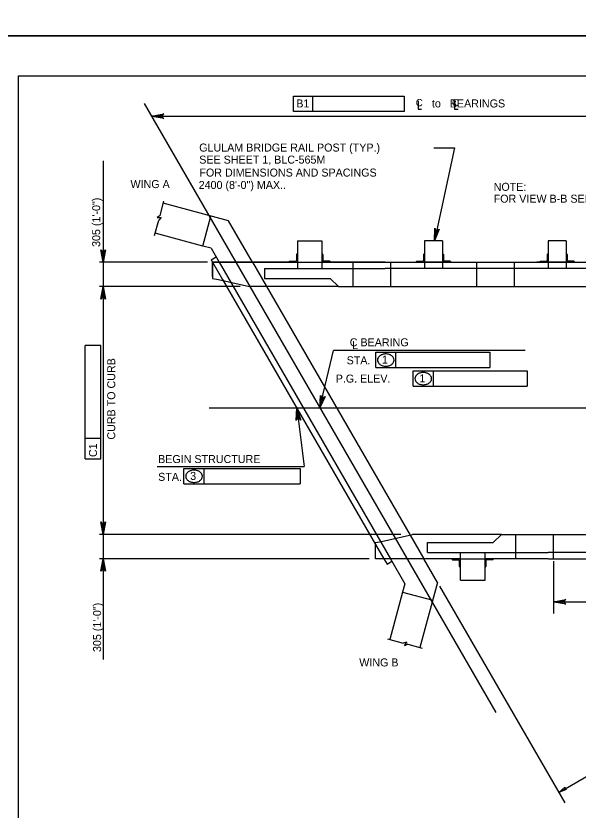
# Model space of a CAD drawing. Extents: x 638263 to 640360, y 293683 to 298655.
# Drawn here: x 638474.5 to 638685.2, y 296957.1 to 297255 of the extents above; entities that cross this region are included whole.
import ezdxf

# ---------------------------------------------------------------- set-up
doc = ezdxf.new("R2010")
doc.units = 0
for name, color, linetype in [('2', 7, 'Continuous'), ('3', 7, 'Continuous'), ('4', 7, 'Continuous'), ('PLT-BNDY', 7, 'Continuous')]:
    doc.layers.add(name, color=color, linetype=linetype)

msp = doc.modelspace()

# ---------------------------------------------------------------- linework, layer by layer
at = {"layer": '2'}
for p, q in [((638475.46, 296668.46), (638475.46, 297232.46)), ((638475.46, 297232.46), (639261.46, 297232.46)), ((638638.83, 297205.49), (638631.35, 297170.65)), ((638554.12, 297178.13), (638529.72, 297184.67)), ((638544.5, 297168.66), (638547.51, 297179.9)), ((638563.11, 297162.56), (638554.12, 297178.13)), ((638544.5, 297168.66), (638526.71, 297173.43)), ((638579.96, 297170.65), (638589.19, 297170.65)), ((638579.96, 297170.65), (638579.96, 297160.17)), ((638589.19, 297170.65), (638589.19, 297160.17)), ((638634.35, 297170.65), (638627.62, 297170.65)), ((638634.35, 297170.65), (638627.62, 297170.65)), ((638627.62, 297170.65), (638627.62, 297160.17)), ((638634.35, 297170.65), (638634.35, 297160.17)), ((638680.71, 297170.65), (638673.98, 297170.65)), ((638680.71, 297170.65), (638673.98, 297170.65)), ((638680.71, 297170.65), (638673.98, 297170.65)), ((638673.98, 297170.65), (638673.98, 297160.17)), ((638680.71, 297170.65), (638680.71, 297160.17)), ((638547.65, 297167.81), (638544.5, 297168.66)), ((638547.65, 297167.81), (638550.68, 297162.56)), ((638547.67, 297163.51), (638549.52, 297164.58)), ((638579.59, 297165.47), (638579.59, 297163.29)), ((638579.77, 297165.65), (638579.96, 297165.65)), ((638579.96, 297165.65), (638579.96, 297162.56)), ((638589.37, 297165.65), (638589.19, 297165.65)), ((638589.19, 297165.65), (638589.19, 297162.56)), ((638589.56, 297165.47), (638589.56, 297163.29)), ((638627.26, 297165.47), (638627.26, 297163.29)), ((638627.44, 297165.65), (638627.62, 297165.65)), ((638627.62, 297165.65), (638627.62, 297162.56)), ((638634.53, 297165.65), (638634.35, 297165.65)), ((638634.35, 297165.65), (638634.35, 297162.56)), ((638634.71, 297165.47), (638634.71, 297163.29)), ((638673.62, 297165.47), (638673.62, 297163.29)), ((638673.8, 297165.65), (638673.98, 297165.65)), ((638673.98, 297165.65), (638673.98, 297162.56)), ((638680.89, 297165.65), (638680.71, 297165.65)), ((638680.71, 297165.65), (638680.71, 297162.56)), ((638681.07, 297165.47), (638681.07, 297163.29)), ((638547.67, 297163.51), (638548.21, 297162.58)), ((638548.21, 297162.56), (638760.09, 297162.56)), ((638548.21, 297157.18), (638548.21, 297162.56)), ((638548.21, 297162.56), (638548.21, 297156.53)), ((638579.96, 297162.56), (638548.21, 297162.56)), ((638548.22, 297162.56), (638551.97, 297156.08)), ((638550.68, 297162.56), (638614.87, 297051.39)), ((638563.11, 297162.56), (638627.3, 297051.39)), ((638576.86, 297162.74), (638576.86, 297162.56)), ((638579.96, 297162.56), (638576.86, 297162.56)), ((638577.05, 297162.92), (638579.23, 297162.92)), ((638579.96, 297162.56), (638589.19, 297162.56)), ((638589.19, 297162.56), (638592.28, 297162.56)), ((638612.91, 297162.56), (638589.19, 297162.56)), ((638592.1, 297162.92), (638589.92, 297162.92)), ((638592.28, 297162.74), (638592.28, 297162.56)), ((638600.74, 297162.56), (638600.74, 297153.44)), ((638612.98, 297162.56), (638760.07, 297162.56)), ((638614.81, 297162.56), (638614.81, 297153.44)), ((638624.53, 297162.74), (638624.53, 297162.56)), ((638627.62, 297162.56), (638624.53, 297162.56)), ((638624.71, 297162.92), (638626.89, 297162.92)), ((638635.6, 297162.56), (638626.36, 297162.56)), ((638634.35, 297162.56), (638627.62, 297162.56)), ((638634.35, 297162.56), (638637.44, 297162.56)), ((638637.26, 297162.92), (638635.07, 297162.92)), ((638637.44, 297162.74), (638637.44, 297162.56)), ((638647.15, 297162.56), (638647.15, 297153.44)), ((638661.18, 297162.56), (638661.18, 297153.44)), ((638672.73, 297162.56), (638669.64, 297162.56)), ((638670.89, 297162.74), (638670.89, 297162.56)), ((638673.98, 297162.56), (638670.89, 297162.56)), ((638671.07, 297162.92), (638673.26, 297162.92)), ((638681.96, 297162.56), (638672.73, 297162.56)), ((638681.96, 297162.56), (638672.73, 297162.56)), ((638680.71, 297162.56), (638673.98, 297162.56)), ((638680.71, 297162.56), (638683.8, 297162.56)), ((638683.62, 297162.92), (638681.44, 297162.92)), ((638681.96, 297162.56), (638685.06, 297162.56)), ((638683.8, 297162.74), (638683.8, 297162.56)), ((638567.64, 297160.17), (638612.81, 297160.17)), ((638567.64, 297160.17), (638567.64, 297156.53)), ((638740.65, 297160.17), (638612.81, 297160.17)), ((638548.21, 297156.53), (638550.38, 297156.05)), ((638550.38, 297156.05), (638562.06, 297153.44)), ((638551.97, 297156.06), (638609.29, 297056.79)), ((638567.64, 297156.53), (638592.27, 297156.53)), ((638595.36, 297153.44), (638592.27, 297156.53)), ((638595.36, 297153.44), (638562.06, 297153.44)), ((638595.36, 297153.44), (638611.52, 297153.44)), ((638595.36, 297153.44), (638746.22, 297153.44)), ((638611.47, 297057.9), (638623.15, 297060.51)), ((638656.45, 297060.51), (638623.15, 297060.51)), ((638656.45, 297060.51), (638653.36, 297057.42)), ((638656.45, 297060.51), (638672.61, 297060.51)), ((638656.45, 297060.51), (638807.31, 297060.51)), ((638661.83, 297051.39), (638661.83, 297060.51)), ((638675.9, 297051.39), (638675.9, 297060.51)), ((638609.3, 297057.42), (638611.47, 297057.9)), ((638609.3, 297051.39), (638609.3, 297057.42)), ((638609.3, 297056.77), (638612.41, 297051.39)), ((638628.72, 297057.42), (638653.36, 297057.42)), ((638628.72, 297053.78), (638628.72, 297057.42)), ((638628.72, 297053.78), (638673.9, 297053.78)), ((638641.05, 297043.3), (638641.05, 297053.78)), ((638650.28, 297043.3), (638650.28, 297053.78)), ((638801.74, 297053.78), (638673.9, 297053.78)), ((638641.05, 297051.39), (638609.3, 297051.39)), ((638612.41, 297051.39), (638613.58, 297049.36)), ((638613.58, 297049.36), (638615.42, 297050.43)), ((638614.87, 297051.39), (638620.27, 297042.04)), ((638632.44, 297042.48), (638627.3, 297051.39)), ((638637.95, 297051.21), (638637.95, 297051.39)), ((638641.05, 297051.39), (638637.95, 297051.39)), ((638638.14, 297051.02), (638640.32, 297051.02)), ((638640.68, 297048.48), (638640.68, 297050.66)), ((638641.05, 297051.39), (638650.28, 297051.39)), ((638641.05, 297048.3), (638641.05, 297051.39)), ((638650.28, 297051.39), (638653.37, 297051.39)), ((638673.99, 297051.39), (638650.28, 297051.39)), ((638650.28, 297048.3), (638650.28, 297051.39)), ((638650.65, 297048.48), (638650.65, 297050.66)), ((638653.19, 297051.02), (638651.01, 297051.02)), ((638653.37, 297051.21), (638653.37, 297051.39)), ((638674.07, 297051.39), (638821.16, 297051.39)), ((638640.86, 297048.3), (638641.05, 297048.3)), ((638650.46, 297048.3), (638650.28, 297048.3)), ((638620.27, 297042.04), (638619.42, 297038.88)), ((638632.44, 297042.48), (638625.9, 297018.08)), ((638641.05, 297043.3), (638650.28, 297043.3)), ((638619.42, 297038.88), (638614.66, 297021.09)), ((638619.42, 297038.88), (638630.67, 297035.87))]:
    msp.add_line(p, q, dxfattribs=at)
for centre, radius, start, end in [((638579.77, 297165.47), 0.182, 90, 179.9984), ((638589.37, 297165.47), 0.182, 0.0016, 90), ((638627.44, 297165.47), 0.182, 90, 179.9984), ((638634.53, 297165.47), 0.182, 0.0016, 90), ((638673.8, 297165.47), 0.182, 90, 179.9984), ((638680.89, 297165.47), 0.182, 0.0016, 90), ((638577.05, 297162.74), 0.182, 90, 179.9984), ((638579.23, 297163.29), 0.364, 270, 359.9984), ((638589.92, 297163.29), 0.364, 180.0016, 270), ((638592.1, 297162.74), 0.182, 0.0016, 90), ((638624.71, 297162.74), 0.182, 90, 179.9984), ((638626.89, 297163.29), 0.364, 270, 359.9984), ((638635.07, 297163.29), 0.364, 180.0016, 270), ((638637.26, 297162.74), 0.182, 0.0016, 90), ((638671.07, 297162.74), 0.182, 90, 179.9984), ((638673.26, 297163.29), 0.364, 270, 359.9984), ((638681.44, 297163.29), 0.364, 180.0016, 270), ((638683.62, 297162.74), 0.182, 0.0016, 90), ((638638.14, 297051.21), 0.182, 180.0016, 270), ((638640.32, 297050.66), 0.364, 0.0016, 90), ((638651.01, 297050.66), 0.364, 90, 179.9984), ((638653.19, 297051.21), 0.182, 270, 359.9984), ((638640.86, 297048.48), 0.182, 180.0016, 270), ((638650.46, 297048.48), 0.182, 270, 359.9984)]:
    msp.add_arc(centre, radius, start, end, dxfattribs=at)
at = {"layer": '3'}
for p, q in [((638522.52, 297222.1), (638654.36, 296993.76)), ((638525.28, 297217.32), (638716.69, 297217.32)), ((638528.5, 297180.13), (638529.93, 297185.46)), ((638528.5, 297180.13), (638527.41, 297179.31)), ((638527.41, 297179.31), (638528.97, 297179.4)), ((638528.97, 297179.4), (638528.04, 297178.39)), ((638526.47, 297172.55), (638528.04, 297178.39)), ((638613.79, 297021.32), (638619.62, 297019.76)), ((638620.96, 297020.06), (638619.62, 297019.76)), ((638620.1, 297018.76), (638620.96, 297020.06)), ((638621.36, 297019.3), (638620.1, 297018.76)), ((638621.36, 297019.3), (638626.7, 297017.87))]:
    msp.add_line(p, q, dxfattribs=at)
msp.add_lwpolyline([(638528.23, 297217.81), (638528.23, 297216.83), (638525.28, 297217.32)], close=True, dxfattribs=at)
at = {"layer": '4'}
for p, q in [((638578.5, 297224.86), (638585.73, 297224.86)), ((638578.5, 297219.1), (638578.5, 297224.86)), ((638585.73, 297219.1), (638585.73, 297224.86)), ((638585.73, 297224.86), (638620.03, 297224.86)), ((638620.03, 297224.86), (638620.03, 297219.1)), ((638625.19, 297223.14), (638625.19, 297219.95)), ((638638.84, 297223.14), (638638.84, 297219.95)), ((638620.03, 297219.1), (638578.5, 297219.1)), ((638625.19, 297219.95), (638626.53, 297219.95)), ((638638.84, 297219.95), (638640.17, 297219.95)), ((638631.11, 297205.49), (638638.83, 297205.49)), ((638507.24, 297200.56), (638507.24, 297013.62)), ((638546.23, 297162.56), (638505.8, 297162.56)), ((638558.55, 297153.44), (638505.8, 297153.44)), ((638506.34, 297131.37), (638500.43, 297131.38)), ((638500.43, 297096.42), (638500.43, 297131.38)), ((638506.34, 297088.85), (638506.34, 297131.37)), ((638588.44, 297107.93), (638593.49, 297129.44)), ((638665.3, 297129.44), (638593.49, 297129.44)), ((638609.32, 297128.82), (638616.89, 297128.82)), ((638609.32, 297123.05), (638609.32, 297128.82)), ((638616.89, 297123.05), (638616.89, 297128.82)), ((638616.89, 297128.82), (638652.08, 297128.82)), ((638652.08, 297128.82), (638652.08, 297123.05)), ((638609.32, 297123.05), (638652.08, 297123.05)), ((638623.36, 297121.85), (638630.94, 297121.85)), ((638623.36, 297116.09), (638623.36, 297121.85)), ((638630.94, 297116.09), (638630.94, 297121.85)), ((638630.94, 297121.85), (638666.12, 297121.85)), ((638666.12, 297121.85), (638666.12, 297116.09)), ((638623.36, 297116.09), (638666.12, 297116.09)), ((638546.93, 297107.93), (638831.95, 297107.93)), ((638579.77, 297107.93), (638582.49, 297086)), ((638500.43, 297088.86), (638500.43, 297096.42)), ((638506.34, 297096.42), (638500.43, 297096.42)), ((638500.43, 297088.86), (638506.34, 297088.85)), ((638527.41, 297086), (638582.49, 297086)), ((638537.47, 297079.47), (638537.47, 297085.23)), ((638537.47, 297085.23), (638545.04, 297085.23)), ((638545.04, 297079.47), (638545.04, 297085.23)), ((638545.04, 297085.23), (638581.05, 297085.23)), ((638581.05, 297085.23), (638581.05, 297079.47)), ((638537.47, 297079.47), (638581.05, 297079.47)), ((638618.73, 297060.51), (638505.8, 297060.51)), ((638606.89, 297051.39), (638505.8, 297051.39)), ((638675.9, 297050.46), (638675.9, 297030.82)), ((638633.22, 297041.13), (638680.14, 296959.86)), ((638677.89, 296963.76), (638812.12, 297041.26)), ((638675.9, 297035.25), (638708.24, 297035.25))]:
    msp.add_line(p, q, dxfattribs=at)
for points in [[(638525.28, 297217.32), (638529.94, 297218.19), (638529.58, 297217.94), (638529.4, 297217.63), (638529.35, 297217.32), (638529.4, 297217.01), (638529.58, 297216.69), (638529.94, 297216.45), (638525.28, 297217.32), (638529.58, 297216.69), (638529.4, 297217.01), (638525.28, 297217.32), (638529.35, 297217.32), (638529.4, 297217.63), (638525.28, 297217.32), (638529.58, 297217.94)], [(638631.35, 297170.65), (638631.45, 297175.39), (638631.62, 297174.99), (638631.89, 297174.74), (638632.18, 297174.63), (638632.5, 297174.62), (638632.84, 297174.73), (638633.16, 297175.03), (638631.35, 297170.65), (638632.84, 297174.73), (638632.5, 297174.62), (638631.35, 297170.65), (638632.18, 297174.63), (638631.89, 297174.74), (638631.35, 297170.65), (638631.62, 297174.99)], [(638507.24, 297162.56), (638506.37, 297167.22), (638506.62, 297166.86), (638506.93, 297166.68), (638507.24, 297166.62), (638507.56, 297166.68), (638507.87, 297166.86), (638508.12, 297167.22), (638507.24, 297162.56), (638507.87, 297166.86), (638507.56, 297166.68), (638507.24, 297162.56), (638507.24, 297166.62), (638506.93, 297166.68), (638507.24, 297162.56), (638506.62, 297166.86)], [(638507.24, 297153.44), (638508.12, 297148.78), (638507.87, 297149.14), (638507.56, 297149.32), (638507.24, 297149.38), (638506.93, 297149.32), (638506.62, 297149.14), (638506.37, 297148.78), (638507.24, 297153.44), (638506.62, 297149.14), (638506.93, 297149.32), (638507.24, 297153.44), (638507.24, 297149.38), (638507.56, 297149.32), (638507.24, 297153.44), (638507.87, 297149.14)], [(638588.44, 297107.93), (638588.66, 297112.66), (638588.82, 297112.26), (638589.08, 297112.01), (638589.37, 297111.88), (638589.69, 297111.86), (638590.03, 297111.97), (638590.36, 297112.26), (638588.44, 297107.93), (638590.03, 297111.97), (638589.69, 297111.86), (638588.44, 297107.93), (638589.37, 297111.88), (638589.08, 297112.01), (638588.44, 297107.93), (638588.82, 297112.26)], [(638579.77, 297107.93), (638581.21, 297103.41), (638580.92, 297103.74), (638580.58, 297103.88), (638580.27, 297103.9), (638579.96, 297103.8), (638579.68, 297103.58), (638579.47, 297103.19), (638579.77, 297107.93), (638579.68, 297103.58), (638579.96, 297103.8), (638579.77, 297107.93), (638580.27, 297103.9), (638580.58, 297103.88), (638579.77, 297107.93), (638580.92, 297103.74)], [(638507.24, 297060.51), (638506.37, 297065.17), (638506.62, 297064.81), (638506.93, 297064.63), (638507.24, 297064.57), (638507.56, 297064.63), (638507.87, 297064.81), (638508.12, 297065.17), (638507.24, 297060.51), (638507.87, 297064.81), (638507.56, 297064.63), (638507.24, 297060.51), (638507.24, 297064.57), (638506.93, 297064.63), (638507.24, 297060.51), (638506.62, 297064.81)], [(638507.24, 297051.39), (638508.12, 297046.72), (638507.87, 297047.08), (638507.56, 297047.27), (638507.24, 297047.32), (638506.93, 297047.27), (638506.62, 297047.08), (638506.37, 297046.72), (638507.24, 297051.39), (638506.62, 297047.08), (638506.93, 297047.27), (638507.24, 297051.39), (638507.24, 297047.32), (638507.56, 297047.27), (638507.24, 297051.39), (638507.87, 297047.08)], [(638675.9, 297035.25), (638680.56, 297036.12), (638680.21, 297035.87), (638680.02, 297035.56), (638679.97, 297035.25), (638680.02, 297034.94), (638680.21, 297034.62), (638680.56, 297034.38), (638675.9, 297035.25), (638680.21, 297034.62), (638680.02, 297034.94), (638675.9, 297035.25), (638679.97, 297035.25), (638680.02, 297035.56), (638675.9, 297035.25), (638680.21, 297035.87)]]:
    msp.add_lwpolyline(points, dxfattribs=at)
for points in [[(638506.76, 297165.44), (638507.72, 297165.44), (638507.24, 297162.56)], [(638506.76, 297150.56), (638507.72, 297150.56), (638507.24, 297153.44)], [(638506.76, 297063.39), (638507.72, 297063.39), (638507.24, 297060.51)], [(638506.76, 297048.5), (638507.72, 297048.5), (638507.24, 297051.39)], [(638678.86, 297035.74), (638678.86, 297034.76), (638675.9, 297035.25)], [(638680.24, 296965.69), (638680.74, 296964.82), (638677.89, 296963.76)]]:
    msp.add_lwpolyline(points, close=True, dxfattribs=at)
for centre, radius, start, end in [((638612.81, 297124.91), 3.23, 106.9552, 126.3544), ((638613.1, 297123.96), 4.22, 90, 106.9552), ((638613.1, 297123.96), 4.22, 73.0448, 90), ((638613.39, 297124.91), 3.23, 53.6456, 73.0448), ((638611.69, 297125.89), 1.71, 150.6308, 180), ((638611.69, 297125.89), 1.71, 180, 209.3692), ((638612.37, 297125.51), 2.49, 126.3544, 150.6308), ((638612.37, 297126.27), 2.49, 209.3692, 233.6456), ((638613.83, 297125.51), 2.49, 29.3692, 53.6456), ((638613.83, 297126.27), 2.49, 306.3544, 330.6308), ((638614.51, 297125.89), 1.71, 0, 29.3692), ((638614.51, 297125.89), 1.71, 330.6308, 0), ((638612.81, 297126.87), 3.23, 233.6456, 253.0448), ((638613.1, 297127.82), 4.22, 253.0448, 270), ((638613.1, 297127.82), 4.22, 270, 286.9552), ((638613.39, 297126.87), 3.23, 286.9552, 306.3544), ((638625.74, 297118.92), 1.71, 150.6308, 180), ((638625.74, 297118.92), 1.71, 180, 209.3692), ((638626.41, 297118.54), 2.49, 126.3544, 150.6308), ((638626.85, 297117.94), 3.23, 106.9552, 126.3544), ((638627.14, 297117), 4.22, 90, 106.9552), ((638627.14, 297117), 4.22, 73.0448, 90), ((638627.43, 297117.94), 3.23, 53.6456, 73.0448), ((638627.87, 297118.54), 2.49, 29.3692, 53.6456), ((638628.55, 297118.92), 1.71, 0, 29.3692), ((638628.55, 297118.92), 1.71, 330.6308, 0), ((638626.41, 297119.3), 2.49, 209.3692, 233.6456), ((638626.85, 297119.9), 3.23, 233.6456, 253.0448), ((638627.14, 297120.85), 4.22, 253.0448, 270), ((638627.14, 297120.85), 4.22, 270, 286.9552), ((638627.43, 297119.9), 3.23, 286.9552, 306.3544), ((638627.87, 297119.3), 2.49, 306.3544, 330.6308), ((638539.84, 297082.3), 1.71, 150.6308, 180), ((638540.52, 297081.92), 2.49, 126.3544, 150.6308), ((638540.96, 297081.32), 3.23, 106.9552, 126.3544), ((638541.25, 297080.38), 4.22, 90, 106.9552), ((638541.25, 297080.38), 4.22, 73.0448, 90), ((638541.54, 297081.32), 3.23, 53.6456, 73.0448), ((638541.98, 297081.92), 2.49, 29.3692, 53.6456), ((638542.66, 297082.3), 1.71, 0, 29.3692), ((638539.84, 297082.3), 1.71, 180, 209.3692), ((638540.52, 297082.68), 2.49, 209.3692, 233.6456), ((638540.96, 297083.28), 3.23, 233.6456, 253.0448), ((638541.25, 297084.23), 4.22, 253.0448, 270), ((638541.25, 297084.23), 4.22, 270, 286.9552), ((638541.54, 297083.28), 3.23, 286.9552, 306.3544), ((638541.98, 297082.68), 2.49, 306.3544, 330.6308), ((638542.66, 297082.3), 1.71, 330.6308, 0)]:
    msp.add_arc(centre, radius, start, end, dxfattribs=at)
at = {"layer": 'PLT-BNDY'}
for points in [[(638435.46, 297841.46), (639276.46, 297841.46), (639276.46, 297247.46), (638435.46, 297247.46)], [(638435.46, 297247.46), (639276.46, 297247.46), (639276.46, 296653.46), (638435.46, 296653.46)]]:
    msp.add_lwpolyline(points, close=True, dxfattribs=at)

# ---------------------------------------------------------------- texts
at = {"layer": '4'}
for s, height, p in [('B1', 3, (638579.57, 297220.62)), ('C', 2.73, (638624.31, 297221.06)), ('to   BEARINGS', 3, (638630.39, 297220.62)), ('C', 2.73, (638637.9, 297221.06)), ('GLULAM BRIDGE RAIL POST (TYP.)', 3, (638543.19, 297204.08)), ('SEE SHEET 1, BLC-565M', 3, (638543.19, 297199.56)), ('FOR DIMENSIONS AND SPACINGS', 3, (638543.26, 297194.7)), ('WING A', 3, (638517.43, 297190.38)), ('2400 (8\'-0") MAX..', 3, (638542.98, 297190.06)), ('NOTE:', 3, (638653.52, 297189.35)), ('FOR VIEW B-B SEE SHEET 4.', 3, (638653.52, 297184.91)), ('C BEARING', 3, (638599.6, 297131.05)), ('L', 3, (638600.42, 297129.99)), ('STA.', 3, (638598.43, 297124.3)), ('1', 3, (638611.65, 297124.54)), ('P.G. ELEV.', 3, (638594.34, 297117.44)), ('1', 3, (638625.69, 297117.57)), ('BEGIN STRUCTURE', 3, (638527.79, 297087.27)), ('STA.', 3, (638527.79, 297080.6)), ('3', 3, (638539.8, 297080.95)), ('WING B', 3, (638603.15, 297011.01))]:
    msp.add_text(s, height=height, dxfattribs=at).set_placement(p)
for s, rotation, p in [('305 (1\'-0")', 90, (638506.08, 297168.32)), ('CURB TO CURB', 90, (638511.72, 297096.07)), ('C1', 89.9382, (638504.88, 297089.52)), ('305 (1\'-0")', 90, (638506.42, 297016.41))]:
    msp.add_text(s, height=3, rotation=rotation, dxfattribs=at).set_placement(p)

doc.saveas('drawing.dxf')
